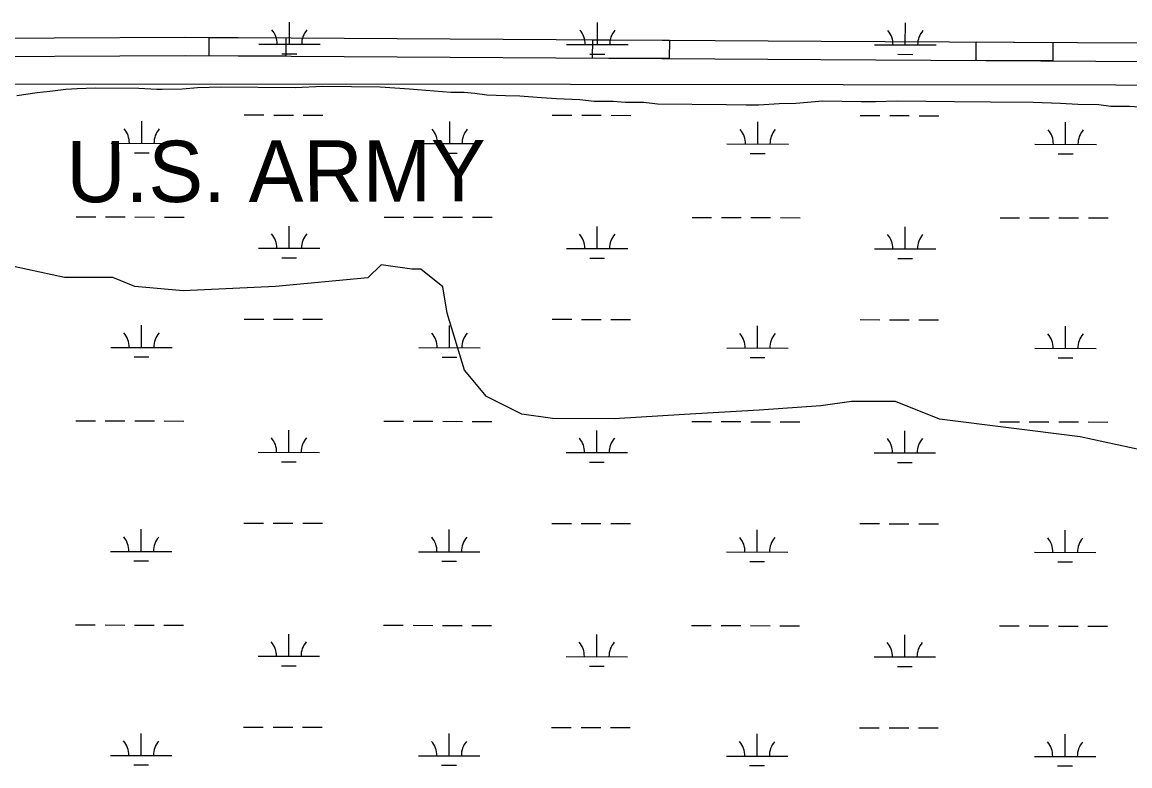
# Model space of a CAD drawing. Extents: x 3148686 to 3186545, y 916144 to 941516.
# Drawn here: x 3169095 to 3170900, y 938020 to 939233 of the extents above; entities that cross this region are included whole.
import ezdxf

# ---------------------------------------------------------------- set-up
doc = ezdxf.new("R2010")
doc.units = 0
for name, color, linetype in [('V-ROAD-CNTR', 7, 'Continuous'), ('V-SITE-VEGE', 7, 'Continuous'), ('V-TOPO-GNAM-IDEN', 7, 'Continuous'), ('V-TOPO-SHOR', 7, 'Continuous'), ('V-WETL-SWMP', 7, 'Continuous')]:
    doc.layers.add(name, color=color, linetype=linetype)

msp = doc.modelspace()

# ---------------------------------------------------------------- linework, layer by layer
at = {"layer": 'V-ROAD-CNTR'}
for points in [[(3168933.5, 939206), (3169360.8, 939207.9), (3170397, 939201.7), (3171024.3, 939198.1), (3172793.7, 939188.5), (3174909.2, 939185.7), (3175625.7, 939189), (3175790.9, 939183.9), (3175904.3, 939168.6), (3176049.4, 939137.9)], [(3168934.8, 939176), (3169360.8, 939177.9), (3170396.8, 939171.7), (3171024.2, 939168.1), (3172793.6, 939158.5), (3174909.2, 939155.7), (3175625.3, 939159), (3175788.4, 939154), (3175899.2, 939139), (3175966.2, 939124.8)]]:
    msp.add_lwpolyline(points, dxfattribs=at)
for points in [[(3169399.9, 939207.7), (3169524.9, 939206.9), (3169524.7, 939176.9), (3169399.7, 939177.7)], [(3170024.9, 939203.9), (3170149.9, 939203.2), (3170149.7, 939173.2), (3170024.7, 939173.9)], [(3170649.9, 939200.2), (3170774.9, 939199.5), (3170774.7, 939169.5), (3170649.7, 939170.2)]]:
    msp.add_lwpolyline(points, close=True, dxfattribs=at)
at = {"layer": 'V-SITE-VEGE'}
msp.add_lwpolyline([(3169086.5, 939113.1), (3169119.6, 939117.7), (3169140.5, 939119.9), (3169166.2, 939123.4), (3169184.6, 939124.4), (3169214, 939125.3), (3169285.1, 939124.7), (3169314.5, 939123.1), (3169323.1, 939123.1), (3169356.2, 939124), (3169380.7, 939126.2), (3169418.7, 939127), (3169540, 939125.8), (3169585.3, 939127.9), (3169678.4, 939126.9), (3169726.2, 939124), (3169739.7, 939122.7), (3169793.5, 939118.5), (3169815.6, 939118.3), (3169832.7, 939116.9), (3169852.3, 939114.2), (3169882.9, 939112.7), (3169906.2, 939112.5), (3169941.7, 939109.7), (3169966.2, 939108.2), (3170004.2, 939106.6), (3170027.4, 939103.9), (3170058.1, 939103.6), (3170077.7, 939102.2), (3170108.3, 939101.9), (3170130.3, 939099.3), (3170243, 939098.2), (3170274.9, 939097.8), (3170295.7, 939097.6), (3170328.8, 939099.8), (3170355.8, 939100.7), (3170400, 939104), (3170462.4, 939103.4), (3170485.7, 939103.1), (3170521.3, 939104), (3170614.4, 939103.1), (3170673.2, 939102.5), (3170743, 939101.9), (3170787.1, 939100.2), (3170815.3, 939098.7), (3170849.6, 939098.4), (3170869.2, 939095.7), (3170899.8, 939095.4), (3170924.3, 939094)], dxfattribs=at)
at = {"layer": 'V-TOPO-SHOR'}
for points in [[(3172843.8, 939130.9), (3172583.1, 939127.9), (3171651.4, 939128.9), (3171414.9, 939114.8), (3171321.7, 939129.3), (3169988.7, 939130.7), (3169064.1, 939131.6)], [(3170919.7, 938534.8), (3170819.4, 938556.4), (3170590.1, 938585.3), (3170518.5, 938614.1), (3170482.6, 938614.1), (3170446.8, 938614.2), (3170396.6, 938607), (3170296.3, 938600), (3170174.4, 938592.9), (3170059.7, 938585.9), (3169959.4, 938586), (3169909.2, 938593.2), (3169851.9, 938622), (3169816.2, 938665), (3169787.6, 938758.2), (3169780.5, 938801.2), (3169744.7, 938829.9), (3169730.3, 938829.9), (3169680.2, 938837.1), (3169658.6, 938815.7), (3169508.1, 938801.5), (3169357.6, 938794.5), (3169278.8, 938801.7), (3169242.9, 938816.1), (3169164.1, 938816.2), (3169063.8, 938837.8)]]:
    msp.add_lwpolyline(points, dxfattribs=at)
at = {"layer": 'V-WETL-SWMP'}
for p, q in [((3169530.6, 939196.5), (3169530.7, 939232.5)), ((3170032.5, 939196), (3170032.6, 939232)), ((3170534.4, 939195.5), (3170534.5, 939231.5)), ((3169480.6, 939196.6), (3169580.6, 939196.5)), ((3169982.5, 939196.1), (3170082.5, 939196)), ((3170484.4, 939195.5), (3170584.4, 939195.4)), ((3169518.6, 939181.1), (3169542.6, 939181.1)), ((3170020.5, 939180.6), (3170044.5, 939180.6)), ((3170522.4, 939180.1), (3170546.4, 939180)), ((3169290, 939034.9), (3169290, 939070.9)), ((3169457.1, 939081.2), (3169489.1, 939081.2)), ((3169505.1, 939081.1), (3169537.1, 939081.1)), ((3169553.1, 939081.1), (3169585.1, 939081.1)), ((3169791.9, 939034.4), (3169791.9, 939070.4)), ((3169959, 939080.7), (3169991, 939080.6)), ((3170007, 939080.6), (3170039, 939080.6)), ((3170055, 939080.6), (3170087, 939080.5)), ((3170293.8, 939033.9), (3170293.8, 939069.9)), ((3170460.9, 939080.1), (3170492.9, 939080.1)), ((3170508.9, 939080.1), (3170540.9, 939080.1)), ((3170556.9, 939080), (3170588.9, 939080)), ((3170795.7, 939033.4), (3170795.7, 939069.4)), ((3169240, 939035), (3169340, 939034.9)), ((3169741.9, 939034.5), (3169841.9, 939034.4)), ((3170243.8, 939033.9), (3170343.8, 939033.8)), ((3170745.7, 939033.4), (3170845.7, 939033.3)), ((3169278, 939019.5), (3169302, 939019.5)), ((3169779.9, 939019), (3169803.9, 939019)), ((3170281.8, 939018.5), (3170305.8, 939018.4)), ((3170783.7, 939017.9), (3170807.7, 939017.9)), ((3169183, 938915), (3169215, 938914.9)), ((3169231, 938914.9), (3169263, 938914.9)), ((3169279, 938914.9), (3169311, 938914.8)), ((3169327, 938914.8), (3169359, 938914.8)), ((3169684.9, 938914.5), (3169716.9, 938914.4)), ((3169732.9, 938914.4), (3169764.9, 938914.4)), ((3169780.9, 938914.4), (3169812.9, 938914.3)), ((3169828.9, 938914.3), (3169860.9, 938914.3)), ((3170186.8, 938913.9), (3170218.8, 938913.9)), ((3170234.8, 938913.9), (3170266.8, 938913.8)), ((3170282.8, 938913.8), (3170314.8, 938913.8)), ((3170330.8, 938913.8), (3170362.8, 938913.7)), ((3170688.7, 938913.4), (3170720.7, 938913.4)), ((3170736.7, 938913.3), (3170768.7, 938913.3)), ((3170784.7, 938913.3), (3170816.7, 938913.3)), ((3170832.7, 938913.2), (3170864.7, 938913.2)), ((3169530.3, 938863.9), (3169530.3, 938899.9)), ((3170032.2, 938863.3), (3170032.2, 938899.3)), ((3170534.1, 938862.8), (3170534.1, 938898.8)), ((3169480.3, 938863.9), (3169580.3, 938863.8)), ((3169982.2, 938863.4), (3170082.2, 938863.3)), ((3170484.1, 938862.9), (3170584.1, 938862.8)), ((3169518.3, 938848.5), (3169542.3, 938848.4)), ((3170020.2, 938847.9), (3170044.2, 938847.9)), ((3170522.1, 938847.4), (3170546.1, 938847.4)), ((3169456.8, 938748.5), (3169488.8, 938748.5)), ((3169504.8, 938748.5), (3169536.8, 938748.4)), ((3169552.8, 938748.4), (3169584.8, 938748.4)), ((3169958.7, 938748), (3169990.7, 938748)), ((3170006.7, 938747.9), (3170038.7, 938747.9)), ((3170054.7, 938747.9), (3170086.7, 938747.9)), ((3170460.6, 938747.5), (3170492.6, 938747.4)), ((3170508.6, 938747.4), (3170540.6, 938747.4)), ((3170556.6, 938747.4), (3170588.6, 938747.3)), ((3169289.6, 938702.3), (3169289.7, 938738.3)), ((3169791.5, 938701.7), (3169791.6, 938737.7)), ((3170293.5, 938701.2), (3170293.5, 938737.2)), ((3170795.4, 938700.7), (3170795.4, 938736.7)), ((3169239.6, 938702.3), (3169339.6, 938702.2)), ((3169277.6, 938686.8), (3169301.6, 938686.8)), ((3169741.5, 938701.8), (3169841.5, 938701.7)), ((3169779.5, 938686.3), (3169803.5, 938686.3)), ((3170243.5, 938701.3), (3170343.5, 938701.2)), ((3170745.4, 938700.7), (3170845.4, 938700.6)), ((3170281.4, 938685.8), (3170305.4, 938685.8)), ((3170783.3, 938685.3), (3170807.3, 938685.2)), ((3169182.7, 938582.3), (3169214.7, 938582.3)), ((3169230.7, 938582.3), (3169262.7, 938582.2)), ((3169278.7, 938582.2), (3169310.7, 938582.2)), ((3169326.7, 938582.2), (3169358.7, 938582.1)), ((3169684.6, 938581.8), (3169716.6, 938581.7)), ((3169732.6, 938581.7), (3169764.6, 938581.7)), ((3169780.6, 938581.7), (3169812.6, 938581.6)), ((3169828.6, 938581.6), (3169860.6, 938581.6)), ((3170186.5, 938581.3), (3170218.5, 938581.2)), ((3170234.5, 938581.2), (3170266.5, 938581.2)), ((3170282.5, 938581.1), (3170314.5, 938581.1)), ((3170330.5, 938581.1), (3170362.5, 938581.1)), ((3170688.4, 938580.7), (3170720.4, 938580.7)), ((3170736.4, 938580.7), (3170768.4, 938580.6)), ((3170784.4, 938580.6), (3170816.4, 938580.6)), ((3170832.4, 938580.6), (3170864.4, 938580.5)), ((3169529.9, 938531.2), (3169530, 938567.2)), ((3170031.8, 938530.7), (3170031.9, 938566.7)), ((3170533.7, 938530.1), (3170533.8, 938566.1)), ((3169479.9, 938531.3), (3169579.9, 938531.1)), ((3169981.8, 938530.7), (3170081.8, 938530.6)), ((3170483.7, 938530.2), (3170583.7, 938530.1)), ((3169517.9, 938515.8), (3169541.9, 938515.8)), ((3170019.8, 938515.3), (3170043.8, 938515.2)), ((3170521.7, 938514.7), (3170545.7, 938514.7)), ((3169456.4, 938415.8), (3169488.4, 938415.8)), ((3169504.4, 938415.8), (3169536.4, 938415.8)), ((3169552.4, 938415.7), (3169584.4, 938415.7)), ((3169289.3, 938369.6), (3169289.3, 938405.6)), ((3169791.2, 938369.1), (3169791.2, 938405.1)), ((3169958.3, 938415.3), (3169990.3, 938415.3)), ((3170006.3, 938415.3), (3170038.3, 938415.2)), ((3170054.3, 938415.2), (3170086.3, 938415.2)), ((3170293.1, 938368.5), (3170293.1, 938404.5)), ((3170460.2, 938414.8), (3170492.2, 938414.8)), ((3170508.2, 938414.7), (3170540.2, 938414.7)), ((3170556.2, 938414.7), (3170588.2, 938414.7)), ((3170795, 938368), (3170795, 938404)), ((3169239.3, 938369.6), (3169339.3, 938369.5)), ((3169741.2, 938369.1), (3169841.2, 938369)), ((3170243.1, 938368.6), (3170343.1, 938368.5)), ((3170745, 938368.1), (3170845, 938368)), ((3169277.3, 938354.2), (3169301.3, 938354.1)), ((3169779.2, 938353.6), (3169803.2, 938353.6)), ((3170281.1, 938353.1), (3170305.1, 938353.1)), ((3170783, 938352.6), (3170807, 938352.6)), ((3169182.3, 938249.6), (3169214.3, 938249.6)), ((3169230.3, 938249.6), (3169262.3, 938249.5)), ((3169278.3, 938249.5), (3169310.3, 938249.5)), ((3169326.3, 938249.5), (3169358.3, 938249.4)), ((3169684.2, 938249.1), (3169716.2, 938249.1)), ((3169732.2, 938249.1), (3169764.2, 938249)), ((3169780.2, 938249), (3169812.2, 938249)), ((3169828.2, 938249), (3169860.2, 938248.9)), ((3170186.1, 938248.6), (3170218.1, 938248.5)), ((3170234.1, 938248.5), (3170266.1, 938248.5)), ((3170282.1, 938248.5), (3170314.1, 938248.4)), ((3170330.1, 938248.4), (3170362.1, 938248.4)), ((3170688, 938248), (3170720, 938248)), ((3170736, 938248), (3170768, 938248)), ((3170784, 938247.9), (3170816, 938247.9)), ((3170832, 938247.9), (3170864, 938247.9)), ((3169529.6, 938198.5), (3169529.6, 938234.5)), ((3170031.5, 938198), (3170031.5, 938234)), ((3170533.4, 938197.5), (3170533.4, 938233.5)), ((3169479.6, 938198.6), (3169579.6, 938198.5)), ((3169517.6, 938183.1), (3169541.6, 938183.1)), ((3169981.5, 938198), (3170081.5, 938197.9)), ((3170019.5, 938182.6), (3170043.5, 938182.6)), ((3170483.4, 938197.5), (3170583.4, 938197.4)), ((3170521.4, 938182), (3170545.4, 938182)), ((3169288.9, 938036.9), (3169289, 938072.9)), ((3169456, 938083.2), (3169488, 938083.1)), ((3169504, 938083.1), (3169536, 938083.1)), ((3169552, 938083.1), (3169584, 938083)), ((3169958, 938082.6), (3169990, 938082.6)), ((3170006, 938082.6), (3170038, 938082.6)), ((3170054, 938082.5), (3170086, 938082.5)), ((3170459.9, 938082.1), (3170491.9, 938082.1)), ((3170507.9, 938082.1), (3170539.9, 938082)), ((3170555.9, 938082), (3170587.9, 938082)), ((3169790.8, 938036.4), (3169790.9, 938072.4)), ((3170292.8, 938035.9), (3170292.8, 938071.9)), ((3170794.7, 938035.3), (3170794.7, 938071.3)), ((3169238.9, 938037), (3169338.9, 938036.9)), ((3169276.9, 938021.5), (3169300.9, 938021.5)), ((3169740.8, 938036.4), (3169840.8, 938036.3)), ((3169778.8, 938021), (3169802.8, 938020.9)), ((3170242.8, 938035.9), (3170342.8, 938035.8)), ((3170280.7, 938020.4), (3170304.7, 938020.4)), ((3170744.7, 938035.4), (3170844.7, 938035.3)), ((3170782.6, 938019.9), (3170806.6, 938019.9))]:
    msp.add_line(p, q, dxfattribs=at)
for centre, start, end in [((3169475.4, 939197.1), 359.1678, 40.7115), ((3169585.9, 939197), 139.1678, 180.7115), ((3169977.3, 939196.6), 359.1678, 40.7115), ((3170087.8, 939196.4), 139.1678, 180.7115), ((3170479.2, 939196), 359.1678, 40.7115), ((3170589.7, 939195.9), 139.1678, 180.7115), ((3169234.7, 939035.5), 359.1678, 40.7115), ((3169345.2, 939035.4), 139.1678, 180.7115), ((3169736.7, 939034.9), 359.1678, 40.7115), ((3169847.1, 939034.8), 139.1678, 180.7115), ((3170238.6, 939034.4), 359.1678, 40.7115), ((3170349, 939034.3), 139.1678, 180.7115), ((3170740.5, 939033.9), 359.1678, 40.7115), ((3170851, 939033.8), 139.1678, 180.7115), ((3169475, 938864.4), 359.1678, 40.7115), ((3169585.5, 938864.3), 139.1678, 180.7115), ((3169976.9, 938863.9), 359.1678, 40.7115), ((3170087.4, 938863.8), 139.1678, 180.7115), ((3170478.9, 938863.4), 359.1678, 40.7115), ((3170589.3, 938863.2), 139.1678, 180.7115), ((3169234.4, 938702.8), 359.1678, 40.7115), ((3169344.9, 938702.7), 139.1678, 180.7115), ((3169736.3, 938702.3), 359.1678, 40.7115), ((3169846.8, 938702.2), 139.1678, 180.7115), ((3170238.2, 938701.7), 359.1678, 40.7115), ((3170348.7, 938701.6), 139.1678, 180.7115), ((3170740.1, 938701.2), 359.1678, 40.7115), ((3170850.6, 938701.1), 139.1678, 180.7115), ((3169474.7, 938531.7), 359.1678, 40.7115), ((3169585.2, 938531.6), 139.1678, 180.7115), ((3169976.6, 938531.2), 359.1678, 40.7115), ((3170087.1, 938531.1), 139.1678, 180.7115), ((3170478.5, 938530.7), 359.1678, 40.7115), ((3170589, 938530.6), 139.1678, 180.7115), ((3169234, 938370.1), 359.1678, 40.7115), ((3169344.5, 938370), 139.1678, 180.7115), ((3169736, 938369.6), 359.1678, 40.7115), ((3169846.4, 938369.5), 139.1678, 180.7115), ((3170237.9, 938369.1), 359.1678, 40.7115), ((3170348.3, 938369), 139.1678, 180.7115), ((3170739.8, 938368.5), 359.1678, 40.7115), ((3170850.3, 938368.4), 139.1678, 180.7115), ((3169474.3, 938199.1), 359.1678, 40.7115), ((3169584.8, 938198.9), 139.1678, 180.7115), ((3169976.2, 938198.5), 359.1678, 40.7115), ((3170086.7, 938198.4), 139.1678, 180.7115), ((3170478.2, 938198), 359.1678, 40.7115), ((3170588.6, 938197.9), 139.1678, 180.7115), ((3169233.7, 938037.5), 359.1678, 40.7115), ((3169344.2, 938037.3), 139.1678, 180.7115), ((3169735.6, 938036.9), 359.1678, 40.7115), ((3169846.1, 938036.8), 139.1678, 180.7115), ((3170237.5, 938036.4), 359.1678, 40.7115), ((3170348, 938036.3), 139.1678, 180.7115), ((3170739.4, 938035.9), 359.1678, 40.7115), ((3170849.9, 938035.7), 139.1678, 180.7115)]:
    msp.add_arc(centre, 35.2, start, end, dxfattribs=at)

# ---------------------------------------------------------------- texts
at = {"layer": 'V-TOPO-GNAM-IDEN'}
msp.add_text('U.S. ARMY', height=100, rotation=0.1367, dxfattribs=at).set_placement((3169167.2, 938938.8))

doc.saveas('drawing.dxf')
